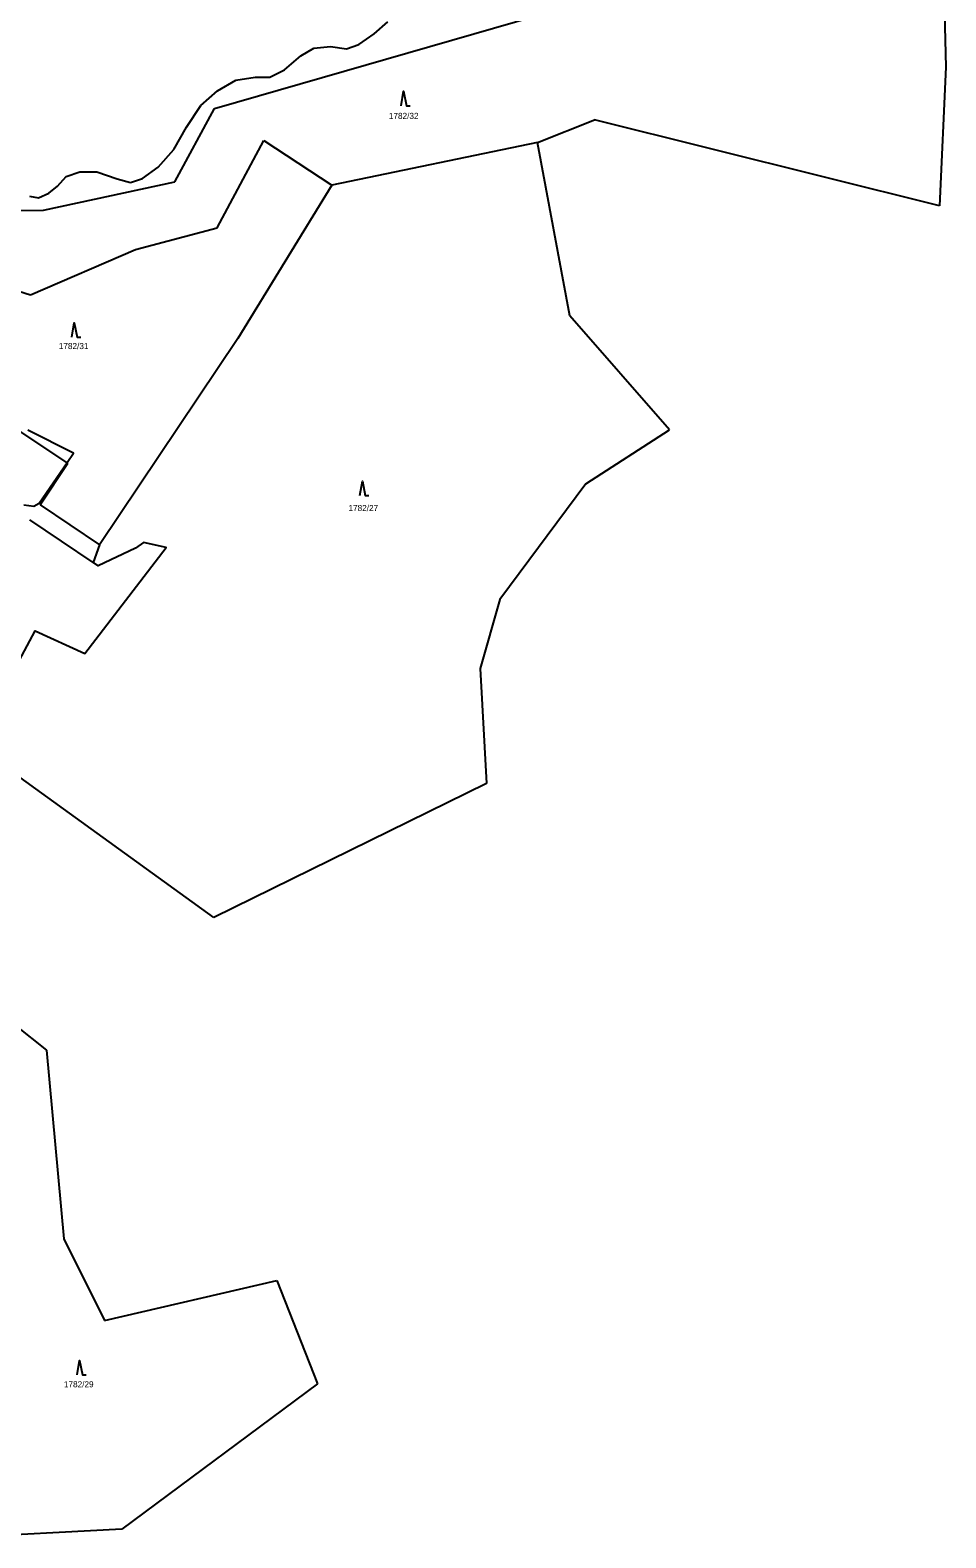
# Model space of a CAD drawing. Extents: x -439246 to -433691, y -1130252 to -1121148.
# Drawn here: x -436440.8 to -436187.5, y -1123072.3 to -1122654.9 of the extents above; entities that cross this region are included whole.
import ezdxf

# ---------------------------------------------------------------- set-up
doc = ezdxf.new("R2010")
doc.units = 0
for name, color, linetype in [('Vrstva 1', 7, 'Continuous'), ('Vrstva 18', 7, 'Continuous'), ('Vrstva 25', 7, 'Continuous'), ('Vrstva 4', 7, 'Continuous'), ('Vrstva 52', 7, 'Continuous'), ('Vrstva 6', 7, 'Continuous')]:
    doc.layers.add(name, color=color, linetype=linetype)

msp = doc.modelspace()

# ---------------------------------------------------------------- linework, layer by layer
at = {"layer": 'Vrstva 1'}
for points in [[(-436430.46, -1122774.76), (-436444.72, -1122765.32)], [(-436438.11, -1122786.3), (-436430.46, -1122774.76)], [(-436438.11, -1122786.3), (-436421.69, -1122797.38)], [(-436423.45, -1122802.27), (-436440.92, -1122790.48)], [(-436421.69, -1122797.38), (-436423.45, -1122802.27)], [(-436409.48, -1122796.75), (-436411.67, -1122798.33)], [(-436403.24, -1122798.12), (-436409.48, -1122796.75)], [(-436425.73, -1122827.48), (-436403.24, -1122798.12)], [(-436411.67, -1122798.33), (-436422.05, -1122803.21)], [(-436423.45, -1122802.27), (-436422.05, -1122803.21)], [(-436447.62, -1122836.4), (-436439.47, -1122821.17)], [(-436439.47, -1122821.17), (-436425.73, -1122827.48)]]:
    msp.add_lwpolyline(points, dxfattribs=at)
at = {"layer": 'Vrstva 25'}
for points in [[(-436338.21, -1122675.85), (-436337.51, -1122671.85), (-436336.71, -1122675.85), (-436335.71, -1122675.85)], [(-436429.36, -1122739.93), (-436428.66, -1122735.93), (-436427.86, -1122739.93), (-436426.86, -1122739.93)], [(-436349.62, -1122783.77), (-436348.92, -1122779.77), (-436348.12, -1122783.77), (-436347.12, -1122783.77)], [(-436427.86, -1123027.16), (-436427.16, -1123023.16), (-436426.36, -1123027.16), (-436425.36, -1123027.16)]]:
    msp.add_lwpolyline(points, dxfattribs=at)
at = {"layer": 'Vrstva 4'}
for points in [[(-436345.65, -1122655.97), (-436341.88, -1122652.64)], [(-436362.36, -1122659.91), (-436357.75, -1122659.42)], [(-436357.75, -1122659.42), (-436353.33, -1122660.09)], [(-436353.33, -1122660.09), (-436349.9, -1122658.91)], [(-436349.9, -1122658.91), (-436345.65, -1122655.97)], [(-436370.51, -1122665.89), (-436365.99, -1122662.04)], [(-436365.99, -1122662.04), (-436362.36, -1122659.91)], [(-436383.97, -1122668.77), (-436378.61, -1122667.97)], [(-436378.61, -1122667.97), (-436374.49, -1122667.97)], [(-436374.49, -1122667.97), (-436370.51, -1122665.89)], [(-436393.64, -1122675.76), (-436388.97, -1122671.69)], [(-436388.97, -1122671.69), (-436383.97, -1122668.77)], [(-436397.6, -1122681.8), (-436393.64, -1122675.76)], [(-436401.09, -1122688), (-436397.6, -1122681.8)], [(-436405.47, -1122692.89), (-436401.09, -1122688)], [(-436409.72, -1122696.02), (-436405.47, -1122692.89)], [(-436433.29, -1122698.15), (-436430.9, -1122695.45)], [(-436430.9, -1122695.45), (-436427.07, -1122694.12)], [(-436427.07, -1122694.12), (-436422.37, -1122694.12)], [(-436422.37, -1122694.12), (-436416.77, -1122696.03)], [(-436416.77, -1122696.03), (-436413.1, -1122697.07)], [(-436413.1, -1122697.07), (-436409.72, -1122696.02)], [(-436441.03, -1122700.83), (-436438.54, -1122701.29)], [(-436438.54, -1122701.29), (-436435.68, -1122700.08)], [(-436435.68, -1122700.08), (-436433.29, -1122698.15)]]:
    msp.add_lwpolyline(points, dxfattribs=at)
at = {"layer": 'Vrstva 52'}
for points in [[(-436442.59, -1122786.31), (-436439.82, -1122786.73), (-436438.33, -1122785.88), (-436430.65, -1122774.63), (-436428.89, -1122772.06), (-436441.53, -1122765.62)], [(-436447.62, -1122836.4), (-436439.47, -1122821.17), (-436425.73, -1122827.48), (-436403.24, -1122798.12), (-436409.48, -1122796.75), (-436411.67, -1122798.33), (-436422.05, -1122803.21), (-436423.45, -1122802.27), (-436440.92, -1122790.48)]]:
    msp.add_lwpolyline(points, dxfattribs=at)
at = {"layer": 'Vrstva 6'}
for points in [[(-436189.37, -1122586.19), (-436187.45, -1122665.15)], [(-436389.84, -1122676.65), (-436270.66, -1122642.15)], [(-436187.45, -1122665.15), (-436189.19, -1122703.58)], [(-436400.79, -1122696.89), (-436389.84, -1122676.65)], [(-436300.47, -1122686.06), (-436284.66, -1122679.7)], [(-436189.19, -1122703.58), (-436284.66, -1122679.7)], [(-436389.13, -1122709.65), (-436376.22, -1122685.43)], [(-436376.22, -1122685.43), (-436357.33, -1122697.87)], [(-436300.47, -1122686.06), (-436357.33, -1122697.87)], [(-436291.48, -1122733.98), (-436300.47, -1122686.06)], [(-436437.2, -1122704.72), (-436400.79, -1122696.89)], [(-436357.33, -1122697.87), (-436383.37, -1122740.27)], [(-436449.91, -1122704.83), (-436437.2, -1122704.72)], [(-436411.69, -1122715.63), (-436389.13, -1122709.65)], [(-436440.78, -1122728.2), (-436411.69, -1122715.63)], [(-436457.27, -1122723.05), (-436440.78, -1122728.2)], [(-436263.93, -1122765.55), (-436291.48, -1122733.98)], [(-436383.37, -1122740.27), (-436421.69, -1122797.38)], [(-436287.07, -1122780.54), (-436263.93, -1122765.55)], [(-436287.07, -1122780.54), (-436310.92, -1122812.49)], [(-436310.92, -1122812.49), (-436316.35, -1122831.59)], [(-436316.35, -1122831.59), (-436314.6, -1122863.43)], [(-436390.05, -1122900.6), (-436452.99, -1122855.08)], [(-436314.6, -1122863.43), (-436390.05, -1122900.6)], [(-436470.77, -1122910.01), (-436436.35, -1122937.25)], [(-436436.35, -1122937.25), (-436431.51, -1122989.55)], [(-436431.51, -1122989.55), (-436420.26, -1123012.12)], [(-436420.26, -1123012.12), (-436372.61, -1123001)], [(-436372.61, -1123001), (-436361.29, -1123029.63)], [(-436361.29, -1123029.63), (-436415.52, -1123069.86)], [(-436415.52, -1123069.86), (-436460.67, -1123072.28)]]:
    msp.add_lwpolyline(points, dxfattribs=at)

# ---------------------------------------------------------------- texts
at = {"layer": 'Vrstva 18'}
for s, p in [('1782/32', (-436341.59, -1122679.51)), ('1782/31', (-436432.93, -1122743.21)), ('1782/27', (-436352.76, -1122788.05)), ('1782/29', (-436431.51, -1123030.62))]:
    msp.add_text(s, height=1.7, dxfattribs=at).set_placement(p)

doc.saveas('drawing.dxf')
